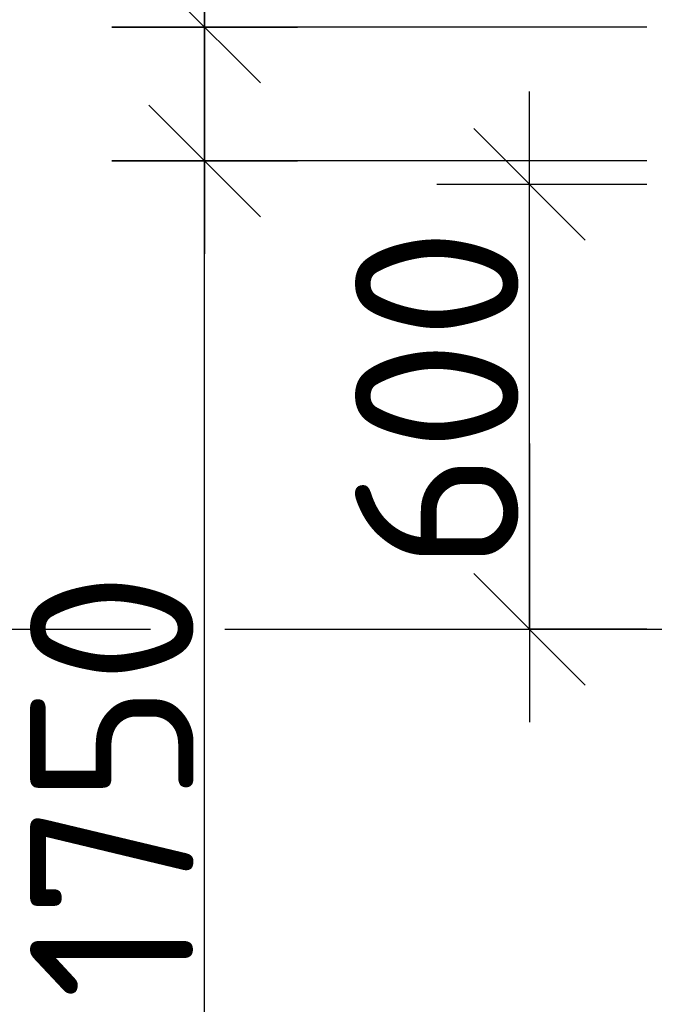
# Model space of a CAD drawing. Header units: millimetres. Extents: x 40580 to 559114, y -343730 to 81020.
# Tile 350 of 656: x 348439 to 349293, y -51700 to -50375. Entities that reach past the tile are written whole.
import ezdxf

# ---------------------------------------------------------------- set-up
doc = ezdxf.new("R2010")
doc.units = ezdxf.units.MM
doc.linetypes.add('______11', pattern=[500, 400, -50, 0, -50])
doc.linetypes.add('______5', pattern=[1100, 800, -100, 100, -100])
doc.layers.add('___________________', color=253, linetype='______5')
doc.layers.add('______________________', color=7, linetype='Continuous')
doc.styles.add('ISOCPEUR', font='isocpeur.ttf')

# ---------------------------------------------------------------- blocks, each defined once
blk = doc.blocks.new('ALL_ML_STRICH')
at = {"color": 0, "linetype": 'ByBlock', "lineweight": -2}
for p, q in [((0, -0.5), (0, 0.5)), ((-0.3, -0.3), (0.3, 0.3)), ((-1, 0), (0.5, 0))]:
    blk.add_line(p, q, dxfattribs=at)

msp = doc.modelspace()

# ---------------------------------------------------------------- linework, layer by layer
at = {"layer": '___________________', "color": 253, "linetype": '______11'}
msp.add_line((338213.2, -51195.1), (359553.2, -51195.1), dxfattribs=at)
at = {"layer": '______________________', "color": 7, "linetype": 'Continuous'}
for p, q in [((348687.9, -50385.1), (348687.9, -47365.1)), ((348687.9, -50565.1), (348687.9, -50385.1)), ((348687.9, -52315.1), (348687.9, -50565.1)), ((349125.3, -51195.1), (349125.3, -50596.6))]:
    msp.add_line(p, q, dxfattribs=at)
at = {"layer": '______________________', "color": 253, "linetype": 'Continuous'}
for p, q in [((349283.2, -50385.1), (348687.9, -50385.1)), ((349283.2, -50385.1), (348687.9, -50385.1)), ((349283.2, -50565.1), (348687.9, -50565.1)), ((349283.2, -50565.1), (348687.9, -50565.1)), ((349283.2, -50596.6), (349125.3, -50596.6)), ((349283.2, -51195.1), (349125.3, -51195.1))]:
    msp.add_line(p, q, dxfattribs=at)

# ---------------------------------------------------------------- block references
at = {"layer": '______________________', "color": 7, "linetype": 'Continuous', "xscale": 250, "yscale": 250, "zscale": 250}
for p, rotation in [((348687.9, -50385.1), 270), ((348687.9, -50385.1), 90), ((348687.9, -50565.1), 270), ((348687.9, -50565.1), 90), ((349125.3, -50596.6), 90), ((349125.3, -51195.1), 270)]:
    msp.add_blockref('ALL_ML_STRICH', p, dxfattribs=dict(at, rotation=rotation))

# ---------------------------------------------------------------- texts
at = {"layer": '______________________', "color": 7, "style": 'ISOCPEUR'}
for s, p in [('600', (349110.3, -51115.8)), ('1750', (348672.9, -51693.1))]:
    msp.add_text(s, height=220, rotation=90, dxfattribs=at).set_placement(p)

doc.saveas('drawing.dxf')
